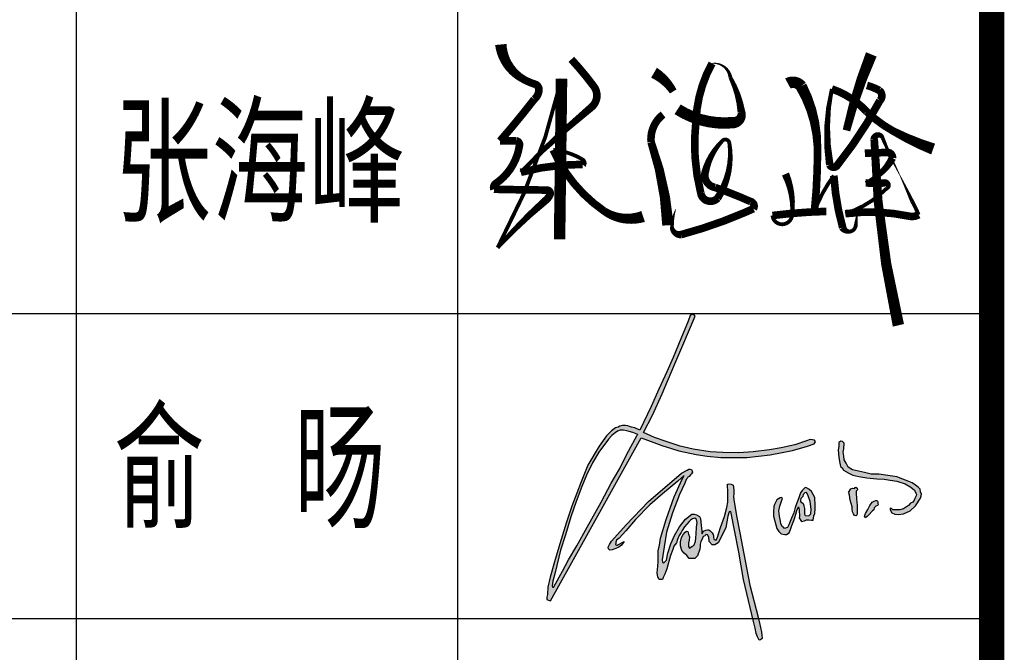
# Model space of a CAD drawing. Extents: x 1779708 to 7299578, y -1121471 to 88434.
# Tile 791 of 1056: x 6599562 to 6601498, y -1037456 to -1036213. Entities that reach past the tile are written whole.
import ezdxf

# ---------------------------------------------------------------- set-up
doc = ezdxf.new("R2010")
doc.units = 0
doc.header["$LTSCALE"] = 1000
doc.header["$MEASUREMENT"] = 0
for name, color, linetype in [('PUB_TEXT', 7, 'CONTINUOUS'), ('PUB_TITLE', 4, 'CONTINUOUS'), ('WINDOW', 2, 'CONTINUOUS'), ('可见线', 6, 'CONTINUOUS'), ('电子签', 2, 'CONTINUOUS'), ('通-图框－文字', 4, 'CONTINUOUS')]:
    doc.layers.add(name, color=color, linetype=linetype)
doc.styles.add('-宋体', font='simhei.ttf', dxfattribs={"width": 0.7})
doc.styles.add('仿宋', font='txt', dxfattribs={"width": 0.7})

# ---------------------------------------------------------------- blocks, each defined once
blk = doc.blocks.new('A$C2DEF362E')
at = {"layer": 'PUB_TEXT'}
h = blk.add_hatch(color=256, dxfattribs=at)
h.dxf.hatch_style = 1
h.paths.add_polyline_path([(32593, 42092), (34565, 41342), (36866, 40638), (38650, 40028), (42928, 39185), (45558, 38763), (48891, 38435), (55190, 38435), (60871, 39091), (66370, 40126), (69985, 41158), (71629, 41768), (71905, 42256), (71702, 42623), (71188, 42751), (70655, 42843), (69754, 42494), (66925, 41537), (63588, 40800), (60744, 40266), (56780, 39805), (53272, 39547), (49382, 39602), (46318, 39787), (42185, 40415), (38996, 41170), (35600, 42297), (32724, 43291), (30088, 44544), (32222, 48729), (34582, 53924), (37415, 60628), (39633, 65720), (42653, 72804), (42334, 73188), (41802, 73188), (41448, 72952), (40976, 71566), (39116, 67318), (37253, 62794), (35747, 59284), (33767, 55027), (31966, 50868), (29187, 45103), (27944, 45602), (27147, 45779), (26667, 45971), (26228, 46110), (25661, 46202), (24980, 46191), (24286, 46064), (23893, 45844), (23211, 45613), (22241, 44872), (21028, 43690), (19283, 41178), (16550, 36576), (14890, 32519), (13851, 29782), (12635, 26613), (11300, 22693), (9669, 17443), (8424, 12995), (7386, 9284), (6764, 6885), (6734, 5109), (6497, 4398), (6497, 3894), (6912, 3687), (7456, 3530), (29463, 43175)])
h.paths.add_polyline_path([(28653, 44045), (28534, 43853), (25969, 39056), (24328, 35741), (22210, 32136), (19763, 27564), (16353, 21497), (13798, 16947), (11782, 13532), (10347, 10757), (8274, 6976), (8234, 6835), (8097, 6835), (7918, 6851), (7859, 7179), (7967, 8323), (8535, 10443), (9880, 15858), (11045, 19619), (12362, 23988), (13707, 27720), (15024, 31345), (16160, 34092), (17683, 37107), (19177, 39704), (21563, 42890), (22347, 43803), (23149, 44455), (23728, 44810), (24418, 45071), (25220, 45052), (25911, 44922), (26564, 44754), (27478, 44493)], flags=16)
h.paths.add_polyline_path([(41155, 33779), (41545, 34169), (41769, 34464), (41970, 34842), (41899, 35078), (41816, 35349), (41734, 35503), (41450, 35550), (41072, 35585), (40670, 35373), (39337, 34574), (31294, 27701), (25884, 22056), (22244, 18083), (21773, 17235), (21478, 16635), (21549, 16223), (21890, 15906), (22420, 15953), (23316, 16306), (24046, 16612), (24694, 17118), (25365, 17953), (23810, 17129), (23702, 17058), (23458, 17058), (23306, 17149), (23245, 17240), (23306, 17453), (23367, 17819), (23519, 18337), (24129, 18793), (25805, 20590), (28152, 23301), (31571, 26871), (34711, 29612), (38399, 32657), (39953, 34058), (39496, 33145), (37515, 28845), (35564, 23324), (34225, 18779), (33981, 17073), (33646, 15703), (33646, 14272), (33646, 13145), (33524, 11988), (33371, 10343), (33554, 9277), (33859, 8760), (34682, 8729), (34865, 9186), (35292, 10008), (35779, 11348), (36607, 14548), (37186, 16010), (37491, 16863), (38070, 17624), (38345, 18477), (38741, 19451), (39198, 20152), (39442, 20669), (40021, 21553), (40600, 22162), (41179, 22832), (41545, 23197), (42033, 23532), (42581, 23684), (42978, 23349), (43161, 22588), (42978, 21461), (42917, 19817), (42825, 18842), (42734, 17959), (42307, 16984), (41941, 16832), (41301, 16345), (41027, 16741), (41027, 17594), (41210, 18324), (41240, 19147), (41057, 19756), (40844, 20395), (40509, 20456), (40173, 20213), (39686, 19695), (39351, 18964), (39076, 17929), (39046, 16924), (39411, 15766), (39930, 15127), (40600, 14548), (41179, 13817), (42581, 13848), (43222, 14487), (43745, 16102), (43867, 16802), (43897, 17290), (44050, 17960), (44324, 18508), (44476, 18995), (44720, 19239), (45086, 19391), (45269, 19696), (45665, 19574), (45940, 19056), (46092, 17990), (46763, 17198), (47433, 17137), (48226, 17625), (49171, 19330), (50085, 21401), (50634, 24111), (50938, 25238), (51304, 25269), (53258, 15387), (54426, 8697), (56851, -1483), (57235, -3130), (57490, -4432), (57855, -5252), (58190, -6012), (58555, -5921), (58981, -5647), (58889, -4851), (58833, -4046), (58564, -2959), (57990, -472), (55991, 7377), (54184, 16702), (53558, 20078), (52704, 24264), (52039, 28168), (52001, 28963), (52020, 29549), (52039, 30363), (51963, 31252), (51907, 31706), (51395, 31971), (50808, 32047), (50524, 31952), (50524, 31328), (50562, 30401), (50619, 27544), (50345, 26249), (49811, 24092), (48835, 21392), (48419, 20069), (48059, 19067), (47719, 18330), (47303, 18481), (47208, 18651), (47132, 18954), (47094, 19294), (47000, 19710), (46754, 20050), (46489, 20428), (46205, 20693), (45997, 20825), (45657, 20844), (45202, 20711), (44711, 20485), (44370, 19842), (44294, 20012), (44238, 20277), (44238, 20560), (44200, 21127), (44067, 21959), (44048, 22715), (43916, 23566), (43689, 24076), (43008, 24473), (42383, 24662), (41797, 24624), (40302, 23434), (38844, 21536), (37652, 19400), (36687, 17396), (35987, 15109), (35628, 13446), (34909, 12746), (34701, 12916), (34573, 13555), (35117, 16667), (35692, 20232), (37113, 24983), (38807, 29400), (40115, 32210), (40493, 33036), (40659, 33295), (40859, 33626)])
h.paths.add_polyline_path([(63932, 21562), (63530, 22270), (63453, 22921), (63146, 24108), (63031, 25468), (63261, 26598), (63645, 27785), (63875, 28494), (63606, 28666), (63320, 28610), (62566, 28084), (62207, 27498), (61919, 27008), (61800, 26482), (61728, 25215), (61721, 24153), (62285, 22057), (62534, 21138), (63033, 20429), (63589, 19816), (64470, 19702), (64873, 19721), (65544, 20123), (65850, 20870), (66214, 21846), (66636, 23053), (66904, 23780), (67134, 24661), (67364, 25523), (67614, 26117), (67805, 26385), (67959, 25657), (68016, 24049), (67978, 23723), (68342, 23091), (68534, 22842), (69224, 22976), (69722, 23225), (70297, 23283), (70949, 23148), (71351, 23148), (71562, 24259), (71811, 24795), (71888, 25983), (71888, 26710), (71773, 28689), (71351, 29435), (71006, 30125), (70297, 30718), (69760, 31044), (69453, 31140), (69185, 30872), (68706, 30412), (68323, 29799), (67958, 28823), (67613, 27942), (67345, 27157), (67000, 26257), (66655, 24954), (66061, 23671), (65408, 22021), (65121, 21370), (64431, 21140), (64162, 21428)], flags=17)
h.paths.add_polyline_path([(69434, 24282), (69261, 24645), (69281, 25239), (69281, 26043), (69108, 26675), (68936, 27231), (68303, 27709), (68279, 27992), (68399, 28437), (68821, 28935), (68936, 29452), (69319, 29835), (69741, 29873), (70066, 29337), (70661, 27709), (70891, 25852), (70833, 24684), (70296, 24262)], flags=16)
h.paths.add_polyline_path([(80848, 26411), (80840, 25835), (80977, 25176), (81219, 24707), (81462, 24313), (81772, 24215), (81932, 24283), (82113, 24593), (82076, 25025), (82068, 26768), (81947, 28323), (81817, 29788), (81817, 30189), (81939, 30326), (82166, 30560), (82090, 30977), (81787, 31219), (81613, 31128), (81408, 30916), (80908, 30931), (80521, 30788), (79938, 29888), (80046, 29814), (80221, 29291), (80376, 28012)])
h.paths.add_polyline_path([(86255, 26179), (86627, 26566), (87022, 26741), (87196, 26938), (87105, 27203), (87090, 27590), (87045, 27803), (86862, 27954), (86589, 27992), (86247, 27825), (85708, 27514), (85130, 26723), (84720, 25798), (84151, 24804), (83868, 24039), (83943, 23964), (84016, 23734), (84199, 23806), (84478, 24086), (84867, 24426), (85837, 25436), (86149, 25709)])
h.paths.add_polyline_path([(82437, 35114), (80970, 35442), (79870, 36040), (79405, 37069), (78942, 37821), (78845, 38766), (78710, 39749), (78826, 40521), (78901, 41882), (78534, 42306), (78109, 42422), (77587, 42088), (77606, 41124), (77490, 40294), (77606, 38462), (77876, 37055), (78050, 36245), (78417, 35878), (78764, 35300), (80041, 34597), (81064, 34153), (82473, 33806), (84403, 33498), (86896, 33225), (88691, 33167), (90139, 32936), (91702, 32666), (93751, 31987), (95121, 31215), (96009, 30463), (96395, 29731), (96511, 29422), (96472, 29133), (96298, 28786), (96144, 28439), (95932, 28053), (95604, 27590), (95063, 27282), (94542, 26780), (93345, 25912), (92438, 25700), (91338, 25662), (90778, 25681), (90450, 26009), (90122, 26067), (90141, 25700), (90508, 24967), (91261, 24601), (92110, 24524), (93384, 24717), (95005, 25411), (96298, 26664), (97476, 28516), (97669, 29075), (97727, 29499), (97514, 30097), (97418, 30695), (96916, 31235), (96318, 31678), (95488, 32237), (93847, 32912), (92535, 33395), (91840, 33703), (90084, 33954), (87340, 34381), (85506, 34401), (83885, 34786)])
for points in [[(7456, 3530), (29463, 43175), (32593, 42092), (34565, 41342), (36866, 40638), (38650, 40028), (42928, 39185), (45558, 38763), (48891, 38435), (55190, 38435), (60871, 39091), (66370, 40126), (69985, 41158), (71629, 41768), (71905, 42256), (71702, 42623), (71188, 42751), (70655, 42843), (69754, 42494), (66925, 41537), (63588, 40800), (60744, 40266), (56780, 39805), (53272, 39547), (49382, 39602), (46318, 39787), (42185, 40415), (38996, 41170), (35600, 42297), (32724, 43291), (30088, 44544), (32222, 48729), (34582, 53924), (37415, 60628), (39633, 65720), (42653, 72804), (42334, 73188), (41802, 73188), (41448, 72952), (40976, 71566), (39116, 67318), (37253, 62794), (35747, 59284), (33767, 55027), (31966, 50868), (29187, 45103), (27944, 45602), (27147, 45779), (26667, 45971), (26228, 46110), (25661, 46202), (24980, 46191), (24286, 46064), (23893, 45844), (23211, 45613), (22241, 44872), (21028, 43690), (19283, 41178), (16550, 36576), (14890, 32519), (13851, 29782), (12635, 26613), (11300, 22693), (9669, 17443), (8424, 12995), (7386, 9284), (6764, 6885), (6734, 5109), (6497, 4398), (6497, 3894), (6912, 3687), (7456, 3530)], [(8274, 6976), (10347, 10757), (11782, 13532), (13798, 16947), (16353, 21497), (19763, 27564), (22210, 32136), (24328, 35741), (25969, 39056), (28534, 43853), (28653, 44045), (27478, 44493), (26564, 44754), (25911, 44922), (25220, 45052), (24418, 45071), (23728, 44810), (23149, 44455), (22347, 43803), (21563, 42890), (19177, 39704), (17683, 37107), (16160, 34092), (15024, 31345), (13707, 27720), (12362, 23988), (11045, 19619), (9880, 15858), (8535, 10443), (7967, 8323), (7859, 7179), (7918, 6851), (8097, 6835), (8234, 6835), (8274, 6976)], [(77587, 42088), (77606, 41124), (77490, 40294), (77606, 38462), (77876, 37055), (78050, 36245), (78417, 35878), (78764, 35300), (80041, 34597), (81064, 34153), (82473, 33806), (84403, 33498), (86896, 33225), (88691, 33167), (90139, 32936), (91702, 32666), (93751, 31987), (95121, 31215), (96009, 30463), (96395, 29731), (96511, 29422), (96472, 29133), (96298, 28786), (96144, 28439), (95932, 28053), (95604, 27590), (95063, 27282), (94542, 26780), (93345, 25912), (92438, 25700), (91338, 25662), (90778, 25681), (90450, 26009), (90122, 26067), (90141, 25700), (90508, 24967), (91261, 24601), (92110, 24524), (93384, 24717), (95005, 25411), (96298, 26664), (97476, 28516), (97669, 29075), (97727, 29499), (97514, 30097), (97418, 30695), (96916, 31235), (96318, 31678), (95488, 32237), (93847, 32912), (92535, 33395), (91840, 33703), (90084, 33954), (87340, 34381), (85506, 34401), (83885, 34786), (82437, 35114), (80970, 35442), (79870, 36040), (79405, 37069), (78942, 37821), (78845, 38766), (78710, 39749), (78826, 40521), (78901, 41882), (78534, 42306), (78109, 42422), (77587, 42088)], [(23810, 17129), (25365, 17953), (24694, 17118), (24046, 16612), (23316, 16306), (22420, 15953), (21890, 15906), (21549, 16223), (21478, 16635), (21773, 17235), (22244, 18083), (25884, 22056), (31294, 27701), (39337, 34574), (40670, 35373), (41072, 35585), (41450, 35550), (41734, 35503), (41816, 35349), (41899, 35078), (41970, 34842), (41769, 34464), (41545, 34169), (41155, 33779), (40859, 33626), (40659, 33295), (40493, 33036), (40115, 32210), (38807, 29400), (37113, 24983), (35692, 20232), (35117, 16667), (34573, 13555), (34701, 12916), (34909, 12746), (35628, 13446), (35987, 15109), (36687, 17396), (37652, 19400), (38844, 21536), (40302, 23434), (41797, 24624), (42383, 24662), (43008, 24473), (43689, 24076), (43916, 23566), (44048, 22715), (44067, 21959), (44200, 21127), (44238, 20560), (44238, 20277), (44294, 20012), (44370, 19842), (44711, 20485), (45202, 20711), (45657, 20844), (45997, 20825), (46205, 20693), (46489, 20428), (46754, 20050), (47000, 19710), (47094, 19294), (47132, 18954), (47208, 18651), (47303, 18481), (47719, 18330), (48059, 19067), (48419, 20069), (48835, 21392), (49811, 24092), (50345, 26249), (50619, 27544), (50562, 30401), (50524, 31328), (50524, 31952), (50808, 32047), (51395, 31971), (51907, 31706), (51963, 31252), (52039, 30363), (52020, 29549), (52001, 28963), (52039, 28168), (52704, 24264), (53558, 20078), (54184, 16702), (55991, 7377), (57990, -472), (58564, -2959), (58833, -4046), (58889, -4851), (58981, -5647), (58555, -5921), (58190, -6012), (57855, -5252), (57490, -4432), (57235, -3130), (56851, -1483), (54426, 8697), (53258, 15387), (51304, 25269), (50938, 25238), (50634, 24111), (50085, 21401), (49171, 19330), (48226, 17625), (47433, 17137), (46763, 17198), (46092, 17990), (45940, 19056), (45665, 19574), (45269, 19696), (45086, 19391), (44720, 19239), (44476, 18995), (44324, 18508), (44050, 17960), (43897, 17290), (43867, 16802), (43745, 16102), (43222, 14487), (42581, 13848), (41179, 13817), (40600, 14548), (39930, 15127), (39411, 15766), (39046, 16924), (39076, 17929), (39351, 18964), (39686, 19695), (40173, 20213), (40509, 20456), (40844, 20395), (41057, 19756), (41240, 19147), (41210, 18324), (41027, 17594), (41027, 16741), (41301, 16345), (41941, 16832), (42307, 16984), (42734, 17959), (42825, 18842), (42917, 19817), (42978, 21461), (43161, 22588), (42978, 23349), (42581, 23684), (42033, 23532), (41545, 23197), (41179, 22832), (40600, 22162), (40021, 21553), (39442, 20669), (39198, 20152), (38741, 19451), (38345, 18477), (38070, 17624), (37491, 16863), (37186, 16010), (36607, 14548), (35779, 11348), (35292, 10008), (34865, 9186), (34682, 8729), (33859, 8760), (33554, 9277), (33371, 10343), (33524, 11988), (33646, 13145), (33646, 14272), (33646, 15703), (33981, 17073), (34225, 18779), (35564, 23324), (37515, 28845), (39496, 33145), (39953, 34058), (38399, 32657), (34711, 29612), (31571, 26871), (28152, 23301), (25805, 20590), (24129, 18793), (23519, 18337), (23367, 17819), (23306, 17453), (23245, 17240), (23306, 17149), (23458, 17058), (23702, 17058), (23810, 17129)], [(79938, 29888), (80521, 30788), (80908, 30931), (81408, 30916), (81613, 31128), (81787, 31219), (82090, 30977), (82166, 30560), (81939, 30326), (81817, 30189), (81817, 29788), (81947, 28323), (82068, 26768), (82076, 25025), (82113, 24593), (81932, 24283), (81772, 24215), (81462, 24313), (81219, 24707), (80977, 25176), (80840, 25835), (80848, 26411), (80376, 28012), (80221, 29291), (80046, 29814), (79938, 29888)], [(63320, 28610), (62566, 28084), (62207, 27498), (61919, 27008), (61800, 26482), (61728, 25215), (61721, 24153), (62285, 22057), (62534, 21138), (63033, 20429), (63589, 19816), (64470, 19702), (64873, 19721), (65544, 20123), (65850, 20870), (66214, 21846), (66636, 23053), (66904, 23780), (67134, 24661), (67364, 25523), (67614, 26117), (67805, 26385), (67959, 25657), (68016, 24049), (67978, 23723), (68342, 23091), (68534, 22842), (69224, 22976), (69722, 23225), (70297, 23283), (70949, 23148), (71351, 23148), (71562, 24259), (71811, 24795), (71888, 25983), (71888, 26710), (71773, 28689), (71351, 29435), (71006, 30125), (70297, 30718), (69760, 31044), (69453, 31140), (69185, 30872), (68706, 30412), (68323, 29799), (67958, 28823), (67613, 27942), (67345, 27157), (67000, 26257), (66655, 24954), (66061, 23671), (65408, 22021), (65121, 21370), (64431, 21140), (64162, 21428), (63932, 21562), (63530, 22270), (63453, 22921), (63146, 24108), (63031, 25468), (63261, 26598), (63645, 27785), (63875, 28494), (63606, 28666), (63320, 28610)], [(68303, 27709), (68936, 27231), (69108, 26675), (69281, 26043), (69281, 25239), (69261, 24645), (69434, 24282), (70296, 24262), (70833, 24684), (70891, 25852), (70661, 27709), (70066, 29337), (69741, 29873), (69319, 29835), (68936, 29452), (68821, 28935), (68399, 28437), (68279, 27992), (68303, 27709)], [(83868, 24039), (84151, 24804), (84720, 25798), (85130, 26723), (85708, 27514), (86247, 27825), (86589, 27992), (86862, 27954), (87045, 27803), (87090, 27590), (87105, 27203), (87196, 26938), (87022, 26741), (86627, 26566), (86255, 26179), (86149, 25709), (85837, 25436), (84867, 24426), (84478, 24086), (84199, 23806), (84016, 23734), (83943, 23964), (83868, 24039)]]:
    blk.add_lwpolyline(points, dxfattribs=at)
blk = doc.blocks.new('A$C3D8761CE')
at = {"layer": 'PUB_TITLE'}
for p, q in [((76100, 23200), (83100, 23200)), ((76100, 22000), (83100, 22000))]:
    blk.add_line(p, q, dxfattribs=at)
at = {"layer": 'PUB_TITLE', "const_width": 100}
blk.add_lwpolyline([(2500, 1000), (83100, 1000), (83100, 58400), (2500, 58400)], close=True, dxfattribs=at)
at = {"layer": 'PUB_TITLE'}
for points in [[(79500, 28000), (79500, 19600)], [(81000, 28000), (81000, 19600)]]:
    blk.add_lwpolyline(points, dxfattribs=at)
at = {"layer": '电子签'}
for points in [[(81170.3, 24256.7, 45, 30, 0.246017), (81257.9, 24120.9, 30, 30, 0.052833), (81305, 24100.4, 30, 30, -0.323811), (81320.1, 24080.2, 30, 30, -0.226798), (81301.8, 24041.4, 30, 30, -0.015284), (81167.1, 23877.5, 30, 30, 0), (81230.5, 23878, 30, 30, -0.420426), (81243.7, 23861.1, 30, 30, -0.211322), (81150.7, 23710.4, 30, 30, 0.335582), (81143.1, 23687.7, 30, 30, 0.003822), (81351.9, 23684.5, 30, 30, -0.528852), (81363.6, 23667, 30, 30, -0.119655), (81348.4, 23645.7, 30, 15, 0.033989), (81157.7, 23457.9, 15, 15, 0.067368), (81409.1, 24122, 45, 45, 0), (81401.3, 23490.8, 45, 45, 0)], [(82627.1, 24217.8, 45, 30, 0.039801), (82529.3, 23918.8, 30, 30, 2.052854)], [(81447.6, 24198.4, 30, 30, -0.027777), (81536.3, 24091.5, 30, 30, -0.405077), (81525.3, 24009.2, 30, 15, 0.02541), (81248.7, 23754.3, 30, 30, -0.067135), (81491.9, 23785.4, 30, 15, 0.427654), (81490.1, 23805.8, 15, 15, 0.1106), (81376.3, 23842.5, 30, 30, 0.137464), (81575.7, 23602.5, 30, 45, 0.237029), (81729.8, 23580.9, 45, 45, 0.809118)], [(81865.4, 24002, 45, 45, 0.172227), (82087, 23950, 45, 30, 0.450369), (82116.4, 23991.6, 30, 15, 0.086705), (82072.9, 24127.5, 15, 3, 0.402521), (82000.8, 24182.4, 30, 30, 0.116805), (81937.6, 23957.4, 30, 30, 0.091359), (81956.5, 23672.8, 30, 30, 0.620885), (82022.7, 23652.6, 30, 15, 0.184605), (82068.7, 23871.1, 15, 15, 0.615478), (82040.3, 23877, 15, 30, 0.13884), (81973.5, 23752.8, 30, 30, 0.432173), (82013.1, 23694.7, 30, 30, -0.020207), (82152.8, 23639.4, 30, 30, -0.490589), (82163.4, 23611.4, 30, 30, 0), (82126.1, 23594.8, 30, 30, -0.035881), (81879.6, 23509.5, 30, 15, -0.448045), (81842.9, 23541, 15, 3, -0.065102), (81857.4, 23608.3, 3, 3, -0.780213)], [(81772.7, 24145.9, 45, 30, -0.12645), (81848.2, 24072.1, 30, 30, 0.087592)], [(82299, 24103.3, 45, 45, -0.367749), (82351.3, 24092.4, 45, 30, -0.121697), (82415.4, 23852.1, 30, 30, -0.028386), (82403.3, 23599.7, 15, 15, -0.073844), (82479.7, 23741.2, 30, 30, 0.052443), (82514.5, 23536.9, 30, 15, 0.26556), (82541.6, 23521, 15, 15, 0.350925), (82565.8, 23545.5, 15, 3, -0.017634), (82572.9, 23596.8, 0, 0, 0)], [(82609.8, 24096, 30, 30, -0.054256), (82658.3, 24076.2, 30, 30, -0.443546), (82660.8, 24036.3, 30, 30, -0.046016), (82491.9, 23780.3, 30, 30, -0.563395), (82463.7, 23784, 30, 15, -0.097129), (82471.8, 24081.9, 30, 30, -0.124783), (82607.6, 23993.9, 30, 30, 0.064384), (82712.9, 23916.4, 30, 45, 0.038688), (82870, 23845.7, 0, 0, 0)], [(81808.2, 23981.4, 30, 30, 0.254427), (81761.1, 23873.5, 30, 45, -0.068566), (81827.6, 23546.1, 45, 45, 1.446989)], [(82601.6, 23829.5, 30, 30, 0.00461), (82689, 23832.5, 30, 30, -0.448412), (82710.2, 23810.7, 30, 15, -0.172205), (82604.6, 23712.4, 30, 30, 0.013626), (82681.2, 23712.4, 30, 15, -0.751538), (82687.9, 23691.4, 15, 15, -0.118195), (82524.6, 23591.6, 30, 30, -0.085174), (82777.6, 23581.6, 30, 30, 0.163267), (82813.1, 23587.3, 15, 15, 0.026692), (82787.1, 23641.3, 15, 3, 0.006484), (82739.4, 23742.5, 3, 15, -0.021311), (82671.3, 23889.5, 15, 30, 0.842962), (82638.5, 23884.5, 30, 45, 0.050055), (82733.5, 23152.9, 45, 45, 1.205466)], [(82289.5, 23747.6, 30, 15, -0.132428), (82315.5, 23585.1, 15, 15, -0.568723), (82254.4, 23556.9, 15, 15, -0.227954), (82238.6, 23584.6, 30, 30, -0.024915), (82450.3, 23600.7, 30, 30, 0.27376)]]:
    blk.add_lwpolyline(points, format="xyseb", dxfattribs=at)
at = {"layer": 'WINDOW', "xscale": 0.01615088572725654, "yscale": 0.01615088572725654, "zscale": 0.01615088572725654}
blk.add_blockref('A$C2DEF362E', (81245.7, 22012.8), dxfattribs=at)
at = {"layer": '通-图框－文字'}
for s, style, width, p in [('张海峰', '仿宋', 0.7, (79650, 23600)), ('俞  旸', '-宋体', 0.65, (79650, 22400))]:
    blk.add_text(s, height=400, dxfattribs=dict(at, style=style, width=width)).set_placement(p)

msp = doc.modelspace()

# ---------------------------------------------------------------- block references
at = {"layer": '可见线', "xscale": 0.5, "yscale": 0.5, "zscale": 0.5}
msp.add_blockref('A$C3D8761CE', (6559923.1, -1048389.7), dxfattribs=at)

doc.saveas('drawing.dxf')
